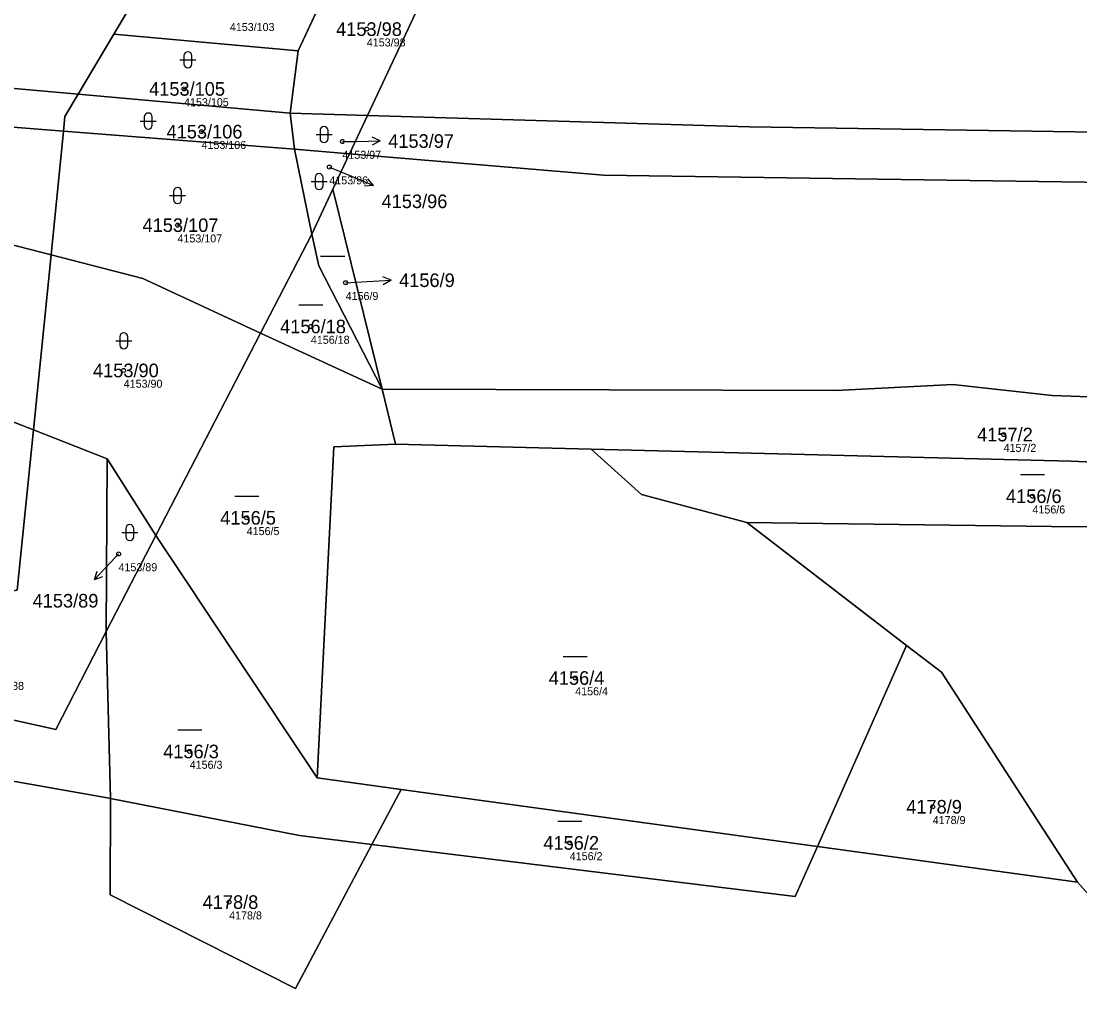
# Model space of a CAD drawing. Extents: x -739214 to -733252, y -1147612 to -1142842.
# Drawn here: x -736154.1 to -736021.8, y -1147353.9 to -1147231.6 of the extents above; entities that cross this region are included whole.
import ezdxf

# ---------------------------------------------------------------- set-up
doc = ezdxf.new("R2010")
doc.units = 0
for name, color, linetype in [('Definiční body', 7, 'Continuous'), ('Hranice parcel', 7, 'Continuous'), ('Parcelní čísla', 7, 'Continuous'), ('Polygon parcely', 7, 'Continuous'), ('Pop  PČ popisy', 7, 'Continuous'), ('Značky kultur', 7, 'Continuous')]:
    doc.layers.add(name, color=color, linetype=linetype)

msp = doc.modelspace()

# ---------------------------------------------------------------- linework, layer by layer
at = {"layer": 'Definiční body'}
for centre in [(-736110.89, -1147232.59), (-736133.72, -1147240.06), (-736131.54, -1147245.4), (-736113.94, -1147246.63), (-736115.57, -1147249.82), (-736134.54, -1147257.08), (-736113.54, -1147264.27), (-736117.88, -1147269.74), (-736141.26, -1147275.23), (-736031.35, -1147283.24), (-736027.74, -1147290.94), (-736125.9, -1147293.64), (-736141.91, -1147298.15), (-736084.86, -1147313.65), (-736133.02, -1147322.83), (-736040.2, -1147329.74), (-736085.54, -1147334.25), (-736128.09, -1147341.65)]:
    msp.add_circle(centre, 0.25, dxfattribs=at)
at = {"layer": 'Hranice parcel'}
for p, q in [((-736114.76, -1147225.18), (-736119.46, -1147235.31)), ((-736110.82, -1147243.38), (-736104.49, -1147229.89)), ((-736146.96, -1147240.73), (-736142.48, -1147233.2)), ((-736142.48, -1147233.2), (-736119.46, -1147235.31)), ((-736119.46, -1147235.31), (-736120.46, -1147243.09)), ((-736146.96, -1147240.73), (-736120.46, -1147243.09)), ((-736110.82, -1147243.38), (-736120.46, -1147243.09)), ((-736120.46, -1147243.09), (-736119.92, -1147247.6)), ((-736113.07, -1147248.17), (-736110.82, -1147243.38)), ((-736150.34, -1147260.79), (-736148.78, -1147245.33)), ((-736148.78, -1147245.33), (-736119.92, -1147247.6)), ((-736113.07, -1147248.17), (-736119.92, -1147247.6)), ((-736119.92, -1147247.6), (-736117.76, -1147258.19)), ((-736115.14, -1147252.58), (-736113.07, -1147248.17)), ((-736117.76, -1147258.19), (-736115.14, -1147252.58)), ((-736108.98, -1147277.57), (-736115.14, -1147252.58)), ((-736152.55, -1147282.64), (-736216.97, -1147257.76)), ((-736124.16, -1147270.56), (-736117.76, -1147258.19)), ((-736152.55, -1147282.64), (-736150.34, -1147260.79)), ((-736137.24, -1147295.85), (-736124.16, -1147270.56)), ((-736108.98, -1147277.57), (-736124.16, -1147270.56)), ((-736107.29, -1147284.42), (-736108.98, -1147277.57)), ((-736154.57, -1147302.67), (-736152.55, -1147282.64)), ((-736143.34, -1147286.26), (-736152.55, -1147282.64)), ((-736082.86, -1147285.05), (-736107.29, -1147284.42)), ((-736143.45, -1147307.86), (-736143.34, -1147286.26)), ((-736137.24, -1147295.85), (-736143.34, -1147286.26)), ((-736043.46, -1147309.6), (-736063.42, -1147294.23)), ((-736143.45, -1147307.86), (-736137.24, -1147295.85)), ((-736117.1, -1147326.13), (-736137.24, -1147295.85)), ((-736142.9, -1147328.69), (-736143.45, -1147307.86)), ((-736054.61, -1147334.7), (-736043.46, -1147309.6)), ((-736106.61, -1147327.57), (-736117.1, -1147326.13)), ((-736106.61, -1147327.57), (-736110.26, -1147334.45)), ((-736054.61, -1147334.7), (-736106.61, -1147327.57)), ((-736022.1, -1147339.15), (-736054.61, -1147334.7))]:
    msp.add_line(p, q, dxfattribs=at)
for points in [[(-736142.48, -1147233.2), (-736139.03, -1147227.4), (-736130.96, -1147223.42)], [(-736220.33, -1147233.38), (-736182.56, -1147237.57), (-736146.96, -1147240.73)], [(-736150.34, -1147260.79), (-736164.1, -1147257.23), (-736194.66, -1147247.44), (-736201.88, -1147242.88), (-736215.17, -1147243.64), (-736217.29, -1147239.39)], [(-736217.29, -1147239.39), (-736192.38, -1147241.9), (-736148.78, -1147245.33)], [(-736148.78, -1147245.33), (-736148.6, -1147243.5), (-736146.96, -1147240.73)], [(-735902.45, -1147254.74), (-735933.49, -1147250.7), (-735981.67, -1147246.04), (-736063.08, -1147244.81), (-736110.82, -1147243.38)], [(-735905.68, -1147260.06), (-735931.09, -1147256.37), (-735981.93, -1147251.44), (-735995.52, -1147252.07), (-736081.32, -1147250.84), (-736113.07, -1147248.17)], [(-736117.76, -1147258.19), (-736116.9, -1147262.17), (-736108.98, -1147277.57)], [(-736124.16, -1147270.56), (-736138.88, -1147263.76), (-736150.34, -1147260.79)], [(-735934.21, -1147284.56), (-735991.72, -1147279.55), (-736025.28, -1147278.38), (-736037.7, -1147276.99), (-736052.28, -1147277.75), (-736108.98, -1147277.57)], [(-736107.29, -1147284.42), (-736115, -1147284.76), (-736117.1, -1147326.13)], [(-735972.92, -1147288.73), (-736022.97, -1147286.58), (-736082.86, -1147285.05)], [(-736063.42, -1147294.23), (-736076.56, -1147290.72), (-736082.86, -1147285.05)], [(-736063.42, -1147294.23), (-736025.38, -1147294.73), (-735959.58, -1147295.18)], [(-736173.95, -1147314.7), (-736149.76, -1147320.07), (-736143.45, -1147307.86)], [(-736022.1, -1147339.15), (-736039.12, -1147312.94), (-736043.46, -1147309.6)], [(-736172.81, -1147323.43), (-736143.52, -1147328.57), (-736142.9, -1147328.69)], [(-736110.26, -1147334.45), (-736119.79, -1147352.45), (-736142.94, -1147340.72), (-736142.9, -1147328.69)], [(-736142.9, -1147328.69), (-736119.31, -1147333.34), (-736110.26, -1147334.45)], [(-736110.26, -1147334.45), (-736057.39, -1147340.96), (-736054.61, -1147334.7)], [(-735981.17, -1147391.86), (-735992.39, -1147374.26), (-735998.36, -1147365.74), (-736022.1, -1147339.15)]]:
    msp.add_lwpolyline(points, dxfattribs=at)
at = {"layer": 'Polygon parcely'}
for points in [[(-736142.48, -1147233.2), (-736139.03, -1147227.4), (-736130.96, -1147223.42), (-736175.75, -1147218.55), (-736220.93, -1147212.73), (-736222.15, -1147225.1), (-736224.58, -1147224.57), (-736220.33, -1147233.38), (-736182.56, -1147237.57), (-736146.96, -1147240.73)], [(-736220.33, -1147233.38), (-736224.58, -1147224.57), (-736254.56, -1147215.08), (-736233.53, -1147232.6), (-736236.11, -1147243.07), (-736237.04, -1147249.72), (-736216.97, -1147257.76), (-736152.55, -1147282.64), (-736150.34, -1147260.79), (-736164.1, -1147257.23), (-736194.66, -1147247.44), (-736201.88, -1147242.88), (-736215.17, -1147243.64), (-736217.29, -1147239.39)], [(-736069.06, -1147216.55), (-736086.99, -1147215.39), (-736098.15, -1147223.72), (-736104.49, -1147229.89), (-736110.82, -1147243.38), (-736063.08, -1147244.81), (-735981.67, -1147246.04), (-735933.49, -1147250.7), (-735902.45, -1147254.74), (-735899, -1147244.22), (-735887.59, -1147230.31), (-735890.79, -1147229.36), (-735926.66, -1147223.86), (-735984.25, -1147219.44), (-736023.09, -1147218.05)], [(-736099.39, -1147216.63), (-736111.62, -1147217.86), (-736112.19, -1147219.68), (-736114.76, -1147225.18), (-736119.46, -1147235.31), (-736120.46, -1147243.09), (-736110.82, -1147243.38), (-736104.49, -1147229.89), (-736099.88, -1147220.08)], [(-736114.76, -1147225.18), (-736130.96, -1147223.42), (-736139.03, -1147227.4), (-736142.48, -1147233.2), (-736119.46, -1147235.31)], [(-736220.33, -1147233.38), (-736217.29, -1147239.39), (-736192.38, -1147241.9), (-736148.78, -1147245.33), (-736148.6, -1147243.5), (-736146.96, -1147240.73), (-736182.56, -1147237.57)], [(-736120.46, -1147243.09), (-736119.46, -1147235.31), (-736142.48, -1147233.2), (-736146.96, -1147240.73)], [(-736148.78, -1147245.33), (-736192.38, -1147241.9), (-736217.29, -1147239.39), (-736215.17, -1147243.64), (-736201.88, -1147242.88), (-736194.66, -1147247.44), (-736164.1, -1147257.23), (-736150.34, -1147260.79)], [(-736119.92, -1147247.6), (-736120.46, -1147243.09), (-736146.96, -1147240.73), (-736148.6, -1147243.5), (-736148.78, -1147245.33)], [(-736120.46, -1147243.09), (-736119.92, -1147247.6), (-736113.07, -1147248.17), (-736110.82, -1147243.38)], [(-735981.67, -1147246.04), (-736063.08, -1147244.81), (-736110.82, -1147243.38), (-736113.07, -1147248.17), (-736081.32, -1147250.84), (-735995.52, -1147252.07), (-735981.93, -1147251.44), (-735931.09, -1147256.37), (-735905.68, -1147260.06), (-735902.45, -1147254.74), (-735933.49, -1147250.7)], [(-736117.76, -1147258.19), (-736119.92, -1147247.6), (-736148.78, -1147245.33), (-736150.34, -1147260.79), (-736138.88, -1147263.76), (-736124.16, -1147270.56)], [(-736117.76, -1147258.19), (-736115.14, -1147252.58), (-736113.07, -1147248.17), (-736119.92, -1147247.6)], [(-735922.55, -1147285.01), (-735916.62, -1147269.84), (-735911.77, -1147270.64), (-735905.68, -1147260.06), (-735931.09, -1147256.37), (-735981.93, -1147251.44), (-735995.52, -1147252.07), (-736081.32, -1147250.84), (-736113.07, -1147248.17), (-736115.14, -1147252.58), (-736108.98, -1147277.57), (-736052.28, -1147277.75), (-736037.7, -1147276.99), (-736025.28, -1147278.38), (-735991.72, -1147279.55), (-735934.21, -1147284.56)], [(-736108.98, -1147277.57), (-736115.14, -1147252.58), (-736117.76, -1147258.19), (-736116.9, -1147262.17)], [(-736154.57, -1147302.67), (-736152.55, -1147282.64), (-736216.97, -1147257.76), (-736217.03, -1147275.38), (-736208.65, -1147280.16), (-736197.28, -1147281.97), (-736164.67, -1147304.4)], [(-736117.76, -1147258.19), (-736124.16, -1147270.56), (-736108.98, -1147277.57), (-736116.9, -1147262.17)], [(-736124.16, -1147270.56), (-736138.88, -1147263.76), (-736150.34, -1147260.79), (-736152.55, -1147282.64), (-736143.34, -1147286.26), (-736137.24, -1147295.85)], [(-736108.98, -1147277.57), (-736124.16, -1147270.56), (-736137.24, -1147295.85), (-736117.1, -1147326.13), (-736115, -1147284.76), (-736107.29, -1147284.42)], [(-736143.45, -1147307.86), (-736143.34, -1147286.26), (-736152.55, -1147282.64), (-736154.57, -1147302.67), (-736164.67, -1147304.4), (-736197.28, -1147281.97), (-736208.65, -1147280.16), (-736217.03, -1147275.38), (-736217.09, -1147291.2), (-736173.95, -1147314.7), (-736149.76, -1147320.07)], [(-736037.7, -1147276.99), (-736052.28, -1147277.75), (-736108.98, -1147277.57), (-736107.29, -1147284.42), (-736082.86, -1147285.05), (-736022.97, -1147286.58), (-735972.92, -1147288.73), (-735932.8, -1147290.45), (-735934.21, -1147284.56), (-735991.72, -1147279.55), (-736025.28, -1147278.38)], [(-736063.42, -1147294.23), (-736076.56, -1147290.72), (-736082.86, -1147285.05), (-736107.29, -1147284.42), (-736115, -1147284.76), (-736117.1, -1147326.13), (-736106.61, -1147327.57), (-736054.61, -1147334.7), (-736043.46, -1147309.6)], [(-735957.83, -1147295.3), (-735958.76, -1147290.83), (-735972.92, -1147288.73), (-736022.97, -1147286.58), (-736082.86, -1147285.05), (-736076.56, -1147290.72), (-736063.42, -1147294.23), (-736025.38, -1147294.73), (-735959.58, -1147295.18)], [(-736137.24, -1147295.85), (-736143.34, -1147286.26), (-736143.45, -1147307.86)], [(-735981.17, -1147391.86), (-735971.9, -1147382.09), (-735922.07, -1147316.67), (-735954.69, -1147310.34), (-735957.83, -1147295.3), (-735959.58, -1147295.18), (-736025.38, -1147294.73), (-736063.42, -1147294.23), (-736043.46, -1147309.6), (-736039.12, -1147312.94), (-736022.1, -1147339.15), (-735998.36, -1147365.74), (-735992.39, -1147374.26)], [(-736142.9, -1147328.69), (-736119.31, -1147333.34), (-736110.26, -1147334.45), (-736106.61, -1147327.57), (-736117.1, -1147326.13), (-736137.24, -1147295.85), (-736143.45, -1147307.86)], [(-736143.52, -1147328.57), (-736142.9, -1147328.69), (-736143.45, -1147307.86), (-736149.76, -1147320.07), (-736173.95, -1147314.7), (-736172.81, -1147323.43)], [(-736039.12, -1147312.94), (-736043.46, -1147309.6), (-736054.61, -1147334.7), (-736022.1, -1147339.15)], [(-736142.9, -1147328.69), (-736143.52, -1147328.57), (-736172.81, -1147323.43), (-736165.97, -1147376.29), (-736164.88, -1147384.68), (-736155.07, -1147394.68), (-736153.87, -1147396.53), (-736098.76, -1147409.62), (-736107.76, -1147381.57), (-736048.47, -1147388.6), (-736014.79, -1147390.9), (-735981.17, -1147391.86), (-735992.39, -1147374.26), (-735998.36, -1147365.74), (-736022.1, -1147339.15), (-736054.61, -1147334.7), (-736057.39, -1147340.96), (-736110.26, -1147334.45), (-736119.79, -1147352.45), (-736142.94, -1147340.72)], [(-736054.61, -1147334.7), (-736106.61, -1147327.57), (-736110.26, -1147334.45), (-736057.39, -1147340.96)], [(-736110.26, -1147334.45), (-736119.31, -1147333.34), (-736142.9, -1147328.69), (-736142.94, -1147340.72), (-736119.79, -1147352.45)]]:
    msp.add_lwpolyline(points, close=True, dxfattribs=at)
at = {"layer": 'Pop  PČ popisy'}
for p, q in [((-736109.22, -1147246.56), (-736110.23, -1147246.07)), ((-736113.94, -1147246.63), (-736112.22, -1147246.61)), ((-736112.22, -1147246.61), (-736109.22, -1147246.56)), ((-736109.22, -1147246.56), (-736110.21, -1147247.08)), ((-736115.57, -1147249.82), (-736112.82, -1147250.97)), ((-736112.82, -1147250.97), (-736110.06, -1147252.14)), ((-736110.06, -1147252.14), (-736110.78, -1147251.29)), ((-736110.06, -1147252.14), (-736111.18, -1147252.21)), ((-736113.54, -1147264.27), (-736110.86, -1147264.12)), ((-736110.86, -1147264.12), (-736107.86, -1147263.96)), ((-736107.86, -1147263.96), (-736108.89, -1147263.52)), ((-736107.86, -1147263.96), (-736108.84, -1147264.52)), ((-736142.85, -1147299.17), (-736144.9, -1147301.36)), ((-736141.91, -1147298.15), (-736142.85, -1147299.17)), ((-736144.9, -1147301.36), (-736144.58, -1147300.29)), ((-736144.9, -1147301.36), (-736143.85, -1147300.97))]:
    msp.add_line(p, q, dxfattribs=at)
at = {"layer": 'Značky kultur'}
for p, q in [((-736134.24, -1147236.42), (-736132.24, -1147236.42)), ((-736133.74, -1147235.92), (-736133.74, -1147236.92)), ((-736132.74, -1147236.92), (-736132.74, -1147235.92)), ((-736138.7, -1147243.57), (-736138.7, -1147244.57)), ((-736137.7, -1147244.57), (-736137.7, -1147243.57)), ((-736139.2, -1147244.07), (-736137.2, -1147244.07)), ((-736117.24, -1147245.77), (-736115.24, -1147245.77)), ((-736116.74, -1147245.27), (-736116.74, -1147246.27)), ((-736115.74, -1147246.27), (-736115.74, -1147245.27)), ((-736117.35, -1147251.14), (-736117.35, -1147252.14)), ((-736116.35, -1147252.14), (-736116.35, -1147251.14)), ((-736135.04, -1147252.88), (-736135.04, -1147253.88)), ((-736134.04, -1147253.88), (-736134.04, -1147252.88)), ((-736117.85, -1147251.64), (-736115.85, -1147251.64)), ((-736135.54, -1147253.38), (-736133.54, -1147253.38)), ((-736116.66, -1147260.96), (-736113.66, -1147260.96)), ((-736119.38, -1147267.04), (-736116.38, -1147267.04)), ((-736141.76, -1147271.03), (-736141.76, -1147272.03)), ((-736140.76, -1147272.03), (-736140.76, -1147271.03)), ((-736142.26, -1147271.53), (-736140.26, -1147271.53)), ((-736029.24, -1147288.24), (-736026.24, -1147288.24)), ((-736127.4, -1147290.94), (-736124.4, -1147290.94)), ((-736141, -1147294.99), (-736141, -1147295.99)), ((-736140, -1147295.99), (-736140, -1147294.99)), ((-736141.5, -1147295.49), (-736139.5, -1147295.49)), ((-736086.36, -1147310.95), (-736083.36, -1147310.95)), ((-736134.52, -1147320.13), (-736131.52, -1147320.13)), ((-736087.04, -1147331.55), (-736084.04, -1147331.55))]:
    msp.add_line(p, q, dxfattribs=at)
for centre, start, end in [((-736133.24, -1147235.92), 0, 180), ((-736133.24, -1147236.92), 180, 359.9879), ((-736138.2, -1147243.57), 0, 180), ((-736138.2, -1147244.57), 180, 359.9879), ((-736116.24, -1147245.27), 0, 180), ((-736116.24, -1147246.27), 180, 359.9879), ((-736116.85, -1147251.14), 0, 180), ((-736134.54, -1147252.88), 0, 180), ((-736116.85, -1147252.14), 180, 359.9879), ((-736134.54, -1147253.88), 180, 359.9879), ((-736141.26, -1147271.03), 0, 180), ((-736141.26, -1147272.03), 180, 359.9879), ((-736140.5, -1147294.99), 0, 180), ((-736140.5, -1147295.99), 180, 359.9879)]:
    msp.add_arc(centre, 0.5, start, end, dxfattribs=at)

# ---------------------------------------------------------------- texts
at = {"layer": 'Definiční body'}
for s, p in [('4153/103', (-736128, -1147232.83)), ('4153/98', (-736110.89, -1147234.75)), ('4153/105', (-736133.72, -1147242.22)), ('4153/106', (-736131.54, -1147247.56)), ('4153/97', (-736113.94, -1147248.79)), ('4153/96', (-736115.57, -1147251.98)), ('4153/107', (-736134.54, -1147259.24)), ('4156/9', (-736113.54, -1147266.43)), ('4156/18', (-736117.88, -1147271.9)), ('4153/90', (-736141.26, -1147277.39)), ('4157/2', (-736031.35, -1147285.4)), ('4156/6', (-736027.74, -1147293.1)), ('4156/5', (-736125.9, -1147295.8)), ('4153/89', (-736141.91, -1147300.31)), ('4153/88', (-736158.55, -1147315.13)), ('4156/4', (-736084.86, -1147315.81)), ('4156/3', (-736133.02, -1147324.99)), ('4178/9', (-736040.2, -1147331.9)), ('4156/2', (-736085.54, -1147336.41)), ('4178/8', (-736128.09, -1147343.81))]:
    msp.add_text(s, height=1, dxfattribs=at).set_placement(p)
at = {"layer": 'Parcelní čísla'}
for s, p in [('4153/98', (-736114.73, -1147233.44)), ('4153/105', (-736138.09, -1147240.91)), ('4153/106', (-736135.91, -1147246.25)), ('4153/97', (-736108.22, -1147247.42)), ('4153/96', (-736109.05, -1147254.95)), ('4153/107', (-736138.91, -1147257.93)), ('4156/9', (-736106.86, -1147264.81)), ('4156/18', (-736121.72, -1147270.59)), ('4153/90', (-736145.1, -1147276.08)), ('4157/2', (-736034.66, -1147284.09)), ('4156/6', (-736031.05, -1147291.79)), ('4156/5', (-736129.2, -1147294.49)), ('4153/89', (-736152.64, -1147304.85)), ('4156/4', (-736088.17, -1147314.5)), ('4156/3', (-736136.33, -1147323.68)), ('4178/9', (-736043.51, -1147330.59)), ('4156/2', (-736088.84, -1147335.1)), ('4178/8', (-736131.4, -1147342.5))]:
    msp.add_text(s, height=1.7, dxfattribs=at).set_placement(p)

doc.saveas('drawing.dxf')
